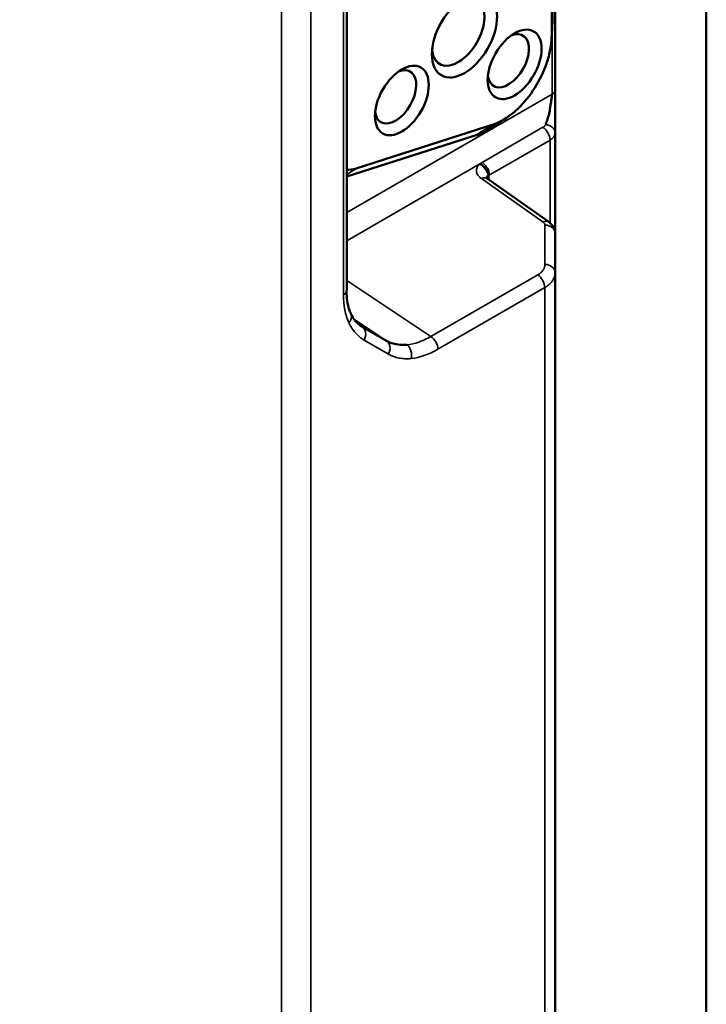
# Model space of a CAD drawing. Header units: millimetres. Extents: x 0 to 14369, y -869 to 2970.
# Tile 583 of 656: x 3853 to 3892, y 1411 to 1467. Entities that reach past the tile are written whole.
import ezdxf

# ---------------------------------------------------------------- set-up
doc = ezdxf.new("R2010")
doc.units = ezdxf.units.MM
doc.header["$LTSCALE"] = 10
doc.layers.add('Sichtbar (ISO)', color=7, linetype='Continuous', lineweight=50)
doc.layers.add('Sichtbar schmal (ISO)', color=7, linetype='Continuous', lineweight=35)

msp = doc.modelspace()

# ---------------------------------------------------------------- linework, layer by layer
at = {"layer": 'Sichtbar (ISO)'}
for p, q in [((3891.842, 1604.842), (3891.842, 1402.84)), ((3883.314, 1505.662), (3883.314, 1462.726)), ((3883.116, 1505.058), (3883.116, 1465.778)), ((3883.156, 1505.12), (3883.156, 1466.652)), ((3871.546, 1492.397), (3871.546, 1451.393)), ((3881.514, 1461.543), (3881.514, 1461.543)), ((3872.08, 1458.285), (3879.986, 1460.82)), ((3878.915, 1460.183), (3871.546, 1457.82)), ((3883.314, 1460.302), (3883.314, 1454.608)), ((3879.556, 1457.662), (3879.555, 1457.881)), ((3882.957, 1455.264), (3879.473, 1457.721)), ((3883.314, 1454.608), (3883.314, 1452.386)), ((3883.314, 1452.386), (3883.314, 1403.599)), ((3883.314, 1451.971), (3883.314, 1451.971)), ((3873.793, 1448.551), (3872.419, 1449.344))]:
    msp.add_line(p, q, dxfattribs=at)
for centre, major_axis in [((3878.195, 1465.792), (1.3, 2.252)), ((3881.023, 1464.159), (-1.075, -1.862)), ((3874.659, 1462.118), (-1.075, -1.862))]:
    msp.add_ellipse(centre, major_axis=major_axis, ratio=0.57735, dxfattribs=at)
for centre, major_axis, ratio, start_param, end_param in [((3877.841, 1465.996), (-1.05, -1.819), 0.57735, 5.610706, 10.097257), ((3880.669, 1464.363), (0.825, 1.429), 0.57735, 2.49813, 6.926648), ((3874.305, 1462.322), (0.825, 1.429), 0.57735, 2.49813, 6.926648), ((3872.538, 1460.893), (-1.472, -2.549), 0.57735, 0.288851, 0.563864), ((3879.949, 1457.666), (-0.503, 0.052), 0.637751, 5.67834, 6.230285), ((3882.603, 1454.762), (0.352, 0.499), 0.575772, 6.272895, 6.28441)]:
    msp.add_ellipse(centre, major_axis=major_axis, ratio=ratio, start_param=start_param, end_param=end_param, dxfattribs=at)
for points, knots in [([(3879.949, 1536.495), (3856.57, 1522.788), (3833.136, 1509.11), (3791.506, 1484.915), (3773.332, 1474.387), (3755.127, 1463.876)], [0, 0, 0, 0, 10.000026, 10.000026, 17.72403, 17.72403, 17.72403, 17.72403]), ([(3883.151, 1466.397), (3883.147, 1466.307), (3883.142, 1466.222), (3883.133, 1466.057), (3883.129, 1465.989), (3883.123, 1465.891), (3883.122, 1465.859), (3883.119, 1465.799), (3883.118, 1465.777), (3883.116, 1465.739), (3883.115, 1465.726), (3883.114, 1465.706), (3883.114, 1465.699), (3883.113, 1465.689), (3883.113, 1465.685), (3883.113, 1465.681), (3883.113, 1465.681), (3883.113, 1465.68), (3883.113, 1465.68), (3883.113, 1465.679), (3883.113, 1465.679), (3883.113, 1465.678), (3883.113, 1465.678), (3883.113, 1465.677), (3883.113, 1465.676), (3883.113, 1465.674), (3883.113, 1465.673), (3883.113, 1465.67), (3883.113, 1465.669), (3883.113, 1465.667)], [0, 0, 0, 0, 0.0377937, 0.0377937, 0.0909673, 0.0909673, 0.1218646, 0.1218646, 0.1374141, 0.1374141, 0.1452722, 0.1452722, 0.1492157, 0.1492157, 0.1511922, 0.1511922, 0.1516699, 0.1516699, 0.1519972, 0.1519972, 0.1522234, 0.1522234, 0.1524585, 0.1524585, 0.1526887, 0.1526887, 0.1530799, 0.1530799, 0.153496, 0.153496, 0.153496, 0.153496]), ([(3879.986, 1460.82), (3880.373, 1460.993), (3880.763, 1461.249), (3881.165, 1461.618), (3881.194, 1461.646), (3881.57, 1462.007), (3881.888, 1462.405), (3882.439, 1463.277), (3882.666, 1463.742), (3882.918, 1464.478), (3882.987, 1464.74), (3883.085, 1465.266), (3883.111, 1465.528), (3883.116, 1465.778)], [-0.6633508, -0.6633508, -0.6633508, -0.6633508, -0.49928, -0.49928, -0.4862028, -0.4862028, -0.331829, -0.331829, -0.1775853, -0.1775853, -0.0908724, -0.0908724, -0.0000056, -0.0000056, -0.0000056, -0.0000056]), ([(3883.094, 1462.112), (3883.094, 1462.112), (3883.1, 1462.152), (3883.11, 1462.235), (3883.122, 1462.336), (3883.13, 1462.407), (3883.134, 1462.443), (3883.136, 1462.465), (3883.137, 1462.475), (3883.138, 1462.481)], [0.555858, 0.555858, 0.555858, 0.555858, 0.5569254, 0.6927702, 0.8387699, 0.9172211, 0.9580468, 0.9788851, 1, 1, 1, 1]), ([(3883.314, 1462.726), (3883.314, 1462.72), (3883.314, 1462.707), (3883.314, 1462.682), (3883.314, 1462.638), (3883.314, 1462.549), (3883.314, 1462.42), (3883.314, 1462.261), (3883.314, 1462.048), (3883.314, 1461.831), (3883.314, 1461.615), (3883.314, 1461.454), (3883.314, 1461.295), (3883.314, 1461.087), (3883.314, 1460.835), (3883.314, 1460.6), (3883.314, 1460.446), (3883.314, 1460.373), (3883.314, 1460.332), (3883.314, 1460.312), (3883.314, 1460.302)], [0, 0, 0, 0, 0.007812, 0.015625, 0.03125, 0.0625, 0.125, 0.1875, 0.25, 0.375, 0.4375, 0.5, 0.5625, 0.625, 0.75, 0.875, 0.9375, 0.96875, 0.984375, 1, 1, 1, 1]), ([(3883.011, 1461.649), (3883.019, 1461.693), (3883.042, 1461.806), (3883.072, 1461.961), (3883.089, 1462.074), (3883.094, 1462.112)], [0, 0, 0, 0, 0.1690009, 0.427237, 0.555858, 0.555858, 0.555858, 0.555858]), ([(3882.771, 1460.755), (3882.774, 1460.762), (3882.777, 1460.77), (3882.78, 1460.778), (3882.783, 1460.786), (3882.785, 1460.794), (3882.788, 1460.801), (3882.794, 1460.817), (3882.8, 1460.833), (3882.805, 1460.849), (3882.816, 1460.88), (3882.827, 1460.913), (3882.838, 1460.946), (3882.86, 1461.009), (3882.881, 1461.076), (3882.903, 1461.145), (3882.924, 1461.21), (3882.945, 1461.278), (3882.965, 1461.349), (3882.974, 1461.383), (3882.983, 1461.418), (3882.992, 1461.453), (3882.994, 1461.463), (3882.997, 1461.474), (3882.999, 1461.484)], [0.0000001, 0.0000001, 0.0000001, 0.0000001, 0.0374238, 0.0374238, 0.0374238, 0.0745736, 0.0745736, 0.0745736, 0.1480851, 0.1480851, 0.1480851, 0.2921711, 0.2921711, 0.2921711, 0.569926, 0.569926, 0.569926, 0.8352275, 0.8352275, 0.8352275, 0.9633921, 0.9633921, 0.9633921, 1, 1, 1, 1]), ([(3883.011, 1461.649), (3883.008, 1461.635), (3883.032, 1461.602), (3883.002, 1461.553), (3883.005, 1461.51), (3882.999, 1461.484)], [0, 0, 0, 0, 0.253392, 0.4973727, 0.9999881, 0.9999881, 0.9999881, 0.9999881]), ([(3878.911, 1460.182), (3879.032, 1460.26), (3879.15, 1460.334), (3879.249, 1460.401), (3879.263, 1460.411), (3879.277, 1460.421), (3879.291, 1460.43), (3879.36, 1460.479), (3879.424, 1460.526), (3879.504, 1460.575), (3879.517, 1460.583), (3879.53, 1460.591), (3879.544, 1460.599), (3879.596, 1460.629), (3879.654, 1460.661), (3879.718, 1460.694), (3879.793, 1460.732), (3879.875, 1460.771), (3879.962, 1460.81), (3879.966, 1460.812), (3879.97, 1460.813), (3879.974, 1460.815), (3879.978, 1460.817), (3879.982, 1460.819), (3879.986, 1460.82)], [0.0017945, 0.0017945, 0.0017945, 0.0017945, 0.3315626, 0.3315626, 0.3315626, 0.3796492, 0.3796492, 0.3796492, 0.6257107, 0.6257107, 0.6257107, 0.6657813, 0.6657813, 0.6657813, 0.8127643, 0.8127643, 0.8127643, 0.9847579, 0.9847579, 0.9847579, 0.9924053, 0.9924053, 0.9924053, 0.9999569, 0.9999569, 0.9999569, 0.9999569]), ([(3878.922, 1460.186), (3879.205, 1460.285), (3879.492, 1460.425), (3879.801, 1460.62), (3879.823, 1460.634), (3879.844, 1460.648)], [0.0021681, 0.0021681, 0.0021681, 0.0021681, 0.1252658, 0.1252658, 0.1344883, 0.1344883, 0.1344883, 0.1344883]), ([(3880.35, 1461.007), (3880.214, 1460.902), (3880.075, 1460.801), (3879.903, 1460.686), (3879.874, 1460.667), (3879.844, 1460.648)], [0.57675085, 0.57675085, 0.57675085, 0.57675085, 0.62860368, 0.62860368, 0.63919938, 0.63919938, 0.63919938, 0.63919938]), ([(3879.391, 1458.239), (3879.389, 1458.241), (3879.388, 1458.243), (3879.386, 1458.245), (3879.364, 1458.277), (3879.341, 1458.308), (3879.317, 1458.337), (3879.292, 1458.367), (3879.267, 1458.395), (3879.239, 1458.421), (3879.212, 1458.446), (3879.184, 1458.47), (3879.155, 1458.49), (3879.141, 1458.5), (3879.126, 1458.51), (3879.111, 1458.518), (3879.097, 1458.527), (3879.082, 1458.534), (3879.067, 1458.541)], [0.4835206, 0.4835206, 0.4835206, 0.4835206, 0.4920822, 0.4920822, 0.4920822, 0.6175999, 0.6175999, 0.6175999, 0.744904, 0.744904, 0.744904, 0.8726153, 0.8726153, 0.8726153, 0.9363941, 0.9363941, 0.9363941, 1, 1, 1, 1]), ([(3879.531, 1457.976), (3879.527, 1457.986), (3879.523, 1457.997), (3879.519, 1458.008), (3879.513, 1458.023), (3879.506, 1458.038), (3879.498, 1458.054), (3879.484, 1458.085), (3879.467, 1458.117), (3879.448, 1458.149), (3879.431, 1458.179), (3879.411, 1458.209), (3879.391, 1458.239)], [0.1300535, 0.1300535, 0.1300535, 0.1300535, 0.174852, 0.174852, 0.174852, 0.2384648, 0.2384648, 0.2384648, 0.3653779, 0.3653779, 0.3653779, 0.4835206, 0.4835206, 0.4835206, 0.4835206]), ([(3879.555, 1457.882), (3879.552, 1457.878), (3879.547, 1457.875), (3879.543, 1457.871), (3879.538, 1457.868), (3879.534, 1457.864), (3879.53, 1457.861), (3879.522, 1457.853), (3879.514, 1457.846), (3879.507, 1457.838), (3879.493, 1457.822), (3879.481, 1457.805), (3879.471, 1457.788), (3879.462, 1457.771), (3879.455, 1457.753), (3879.45, 1457.735)], [0, 0, 0, 0, 0.03125, 0.03125, 0.03125, 0.0625, 0.0625, 0.0625, 0.125, 0.125, 0.125, 0.25, 0.25, 0.25, 0.3732637, 0.3732637, 0.3732637, 0.3732637]), ([(3879.56, 1457.972), (3879.561, 1457.977), (3879.561, 1457.983), (3879.561, 1457.989), (3879.561, 1458.024), (3879.558, 1458.061), (3879.553, 1458.097), (3879.547, 1458.132), (3879.538, 1458.168), (3879.525, 1458.203), (3879.513, 1458.237), (3879.497, 1458.271), (3879.479, 1458.304), (3879.475, 1458.31), (3879.471, 1458.317), (3879.467, 1458.324)], [0.0935911, 0.0935911, 0.0935911, 0.0935911, 0.1135789, 0.1135789, 0.1135789, 0.2402105, 0.2402105, 0.2402105, 0.3668421, 0.3668421, 0.3668421, 0.4934737, 0.4934737, 0.4934737, 0.5193725, 0.5193725, 0.5193725, 0.5193725]), ([(3879.553, 1457.901), (3879.551, 1457.908), (3879.55, 1457.914), (3879.548, 1457.921), (3879.544, 1457.935), (3879.54, 1457.949), (3879.535, 1457.963), (3879.534, 1457.967), (3879.532, 1457.972), (3879.531, 1457.976)], [0.015936, 0.015936, 0.015936, 0.015936, 0.0476703, 0.0476703, 0.0476703, 0.1112301, 0.1112301, 0.1112301, 0.1300535, 0.1300535, 0.1300535, 0.1300535]), ([(3879.429, 1457.748), (3879.429, 1457.748), (3879.429, 1457.748), (3879.43, 1457.748), (3879.431, 1457.746), (3879.435, 1457.742)], [0.033648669, 0.033648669, 0.033648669, 0.033648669, 0.034509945, 0.034509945, 0.043609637, 0.043609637, 0.043609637, 0.043609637]), ([(3882.955, 1455.256), (3883.041, 1455.195), (3883.117, 1455.121), (3883.229, 1454.961), (3883.27, 1454.875), (3883.306, 1454.728), (3883.314, 1454.668), (3883.314, 1454.608)], [0, 0, 0, 0, 0.03194498, 0.03194498, 0.06124266, 0.06124266, 0.07963782, 0.07963782, 0.07963782, 0.07963782]), ([(3871.539, 1451.341), (3871.544, 1450.956), (3871.595, 1450.61), (3871.713, 1450.24), (3871.744, 1450.16), (3871.778, 1450.084)], [0.0070221, 0.0070221, 0.0070221, 0.0070221, 0.1570952, 0.1570952, 0.2011796, 0.2011796, 0.2011796, 0.2011796]), ([(3873.793, 1448.551), (3873.923, 1448.476), (3874.097, 1448.398), (3874.494, 1448.32), (3874.67, 1448.309), (3874.886, 1448.318), (3874.917, 1448.32), (3874.948, 1448.322)], [-0.2006099, -0.2006099, -0.2006099, -0.2006099, -0.0841437, -0.0841437, 0, 0, 0.0136769, 0.0136769, 0.0136769, 0.0136769])]:
    msp.add_open_spline(points, degree=3, knots=knots, dxfattribs=at)
for points in [[(3883.151, 1466.397), (3883.155, 1466.483), (3883.157, 1466.567), (3883.156, 1466.651)], [(3879.553, 1457.892), (3879.554, 1457.895), (3879.553, 1457.898), (3879.553, 1457.901)], [(3879.555, 1457.882), (3879.555, 1457.885), (3879.555, 1457.888), (3879.553, 1457.892)], [(3879.554, 1457.898), (3879.557, 1457.922), (3879.56, 1457.947), (3879.56, 1457.972)], [(3871.778, 1450.084), (3871.924, 1449.762), (3872.143, 1449.514), (3872.373, 1449.372)], [(3872.373, 1449.372), (3872.388, 1449.362), (3872.403, 1449.353), (3872.418, 1449.344)]]:
    msp.add_open_spline(points, degree=3, dxfattribs=at)
at = {"layer": 'Sichtbar schmal (ISO)'}
for p, q in [((3867.873, 1344.097), (3867.873, 1494.96)), ((3869.525, 1494.985), (3869.525, 1344.122)), ((3871.371, 1451.148), (3871.371, 1492.152)), ((3883.116, 1465.778), (3883.156, 1466.652)), ((3883.138, 1462.481), (3883.138, 1466.141)), ((3883.138, 1462.481), (3871.546, 1455.788)), ((3882.784, 1460.753), (3882.771, 1460.755)), ((3878.909, 1460.182), (3878.911, 1460.181)), ((3879.193, 1458.623), (3882.623, 1460.603)), ((3879.556, 1457.883), (3883.021, 1459.885)), ((3883.021, 1455.205), (3883.021, 1459.885)), ((3871.546, 1454.199), (3879.067, 1458.541)), ((3871.546, 1457.933), (3872.08, 1458.285)), ((3879.149, 1457.707), (3882.633, 1455.25)), ((3882.736, 1455.085), (3882.736, 1452.863)), ((3883.057, 1452.77), (3883.057, 1452.777)), ((3876.297, 1448.793), (3871.546, 1451.951)), ((3882.326, 1452.273), (3876.297, 1448.793)), ((3883.057, 1451.805), (3883.057, 1451.807)), ((3882.728, 1451.552), (3876.699, 1448.072)), ((3882.728, 1402.801), (3882.728, 1451.552)), ((3871.956, 1449.772), (3873.793, 1448.551)), ((3872.418, 1449.345), (3872.263, 1449.448)), ((3873.903, 1447.795), (3872.529, 1448.588)), ((3873.917, 1447.819), (3873.917, 1447.819))]:
    msp.add_line(p, q, dxfattribs=at)
for centre, major_axis, ratio, start_param, end_param in [((3882.714, 1462.726), (0.6, 0), 0.57735, 5.497787, 6.283185), ((3882.59, 1460.126), (0.305, -0.528), 0.577351, 0.800031, 2.279022), ((3880.422, 1457.839), (1.739, -0.081), 0.606936, 2.383371, 2.491851), ((3879.119, 1457.218), (0.352, 0.499), 0.575767, 0.001509, 0.819525), ((3882.603, 1454.762), (0.352, 0.499), 0.575772, 0.001224, 0.819596), ((3882.704, 1454.601), (0.61, 0), 0.794556, 0.015595, 1.518186), ((3882.703, 1452.378), (0.611, 0), 0.794556, 0.016489, 1.517292), ((3882.296, 1451.793), (0.305, -0.529), 0.57735, 0.801408, 2.287824), ((3870.933, 1451.393), (0.61, 0), 0.57735, 5.512921, 6.282613), ((3876.517, 1454.393), (-4.099, -5.753), 0.541038, 5.6345, 5.977341), ((3872.095, 1448.829), (0.304, 0.527), 0.816498, 4.725564, 6.23718), ((3873.469, 1448.036), (0.304, 0.527), 0.816497, 4.725509, 6.23723), ((3876.268, 1448.313), (0.305, -0.528), 0.57735, 0.800532, 2.288701), ((3876.964, 1454.326), (2.95, 6.607), 0.536787, 3.439848, 3.778091)]:
    msp.add_ellipse(centre, major_axis=major_axis, ratio=ratio, start_param=start_param, end_param=end_param, dxfattribs=at)
for points in [[(3754.907, 1465.05), (3796.679, 1489.167), (3838.283, 1513.391), (3879.718, 1537.72)], [(3754.739, 1460.814), (3796.556, 1484.957), (3838.205, 1509.207), (3879.686, 1533.564)], [(3882.633, 1455.25), (3882.65, 1455.239), (3882.679, 1455.214), (3882.711, 1455.173), (3882.731, 1455.13), (3882.736, 1455.1), (3882.736, 1455.085)], [(3883.314, 1452.386), (3883.314, 1452.308), (3883.287, 1452.152), (3883.171, 1451.929), (3882.986, 1451.724), (3882.82, 1451.606), (3882.728, 1451.552)], [(3875.186, 1447.545), (3875.206, 1447.612), (3875.223, 1447.755), (3875.18, 1447.987), (3875.088, 1448.196), (3874.998, 1448.289), (3874.948, 1448.322)]]:
    msp.add_open_spline(points, degree=3, dxfattribs=at)
for points, knots in [([(3882.999, 1461.484), (3882.997, 1461.474), (3882.995, 1461.465), (3882.993, 1461.455), (3882.984, 1461.42), (3882.976, 1461.384), (3882.967, 1461.35), (3882.949, 1461.28), (3882.93, 1461.211), (3882.911, 1461.143), (3882.891, 1461.075), (3882.871, 1461.009), (3882.85, 1460.943), (3882.839, 1460.911), (3882.829, 1460.879), (3882.818, 1460.847), (3882.812, 1460.831), (3882.807, 1460.815), (3882.801, 1460.8), (3882.798, 1460.792), (3882.796, 1460.784), (3882.793, 1460.777), (3882.79, 1460.769), (3882.787, 1460.761), (3882.784, 1460.753)], [0, 0, 0, 0, 0.037729, 0.037729, 0.037729, 0.175197, 0.175197, 0.175197, 0.450134, 0.450134, 0.450134, 0.725071, 0.725071, 0.725071, 0.862539, 0.862539, 0.862539, 0.931273, 0.931273, 0.931273, 0.96564, 0.96564, 0.96564, 1, 1, 1, 1]), ([(3882.623, 1460.603), (3882.641, 1460.613), (3882.674, 1460.635), (3882.716, 1460.67), (3882.744, 1460.703), (3882.759, 1460.728), (3882.767, 1460.743), (3882.77, 1460.751), (3882.771, 1460.755)], [0.0000004, 0.0000004, 0.0000004, 0.0000004, 0.25, 0.5, 0.75, 0.875, 0.9375, 0.9999999, 0.9999999, 0.9999999, 0.9999999]), ([(3883.314, 1460.302), (3883.314, 1460.309), (3883.313, 1460.316), (3883.313, 1460.323), (3883.312, 1460.33), (3883.312, 1460.337), (3883.311, 1460.344), (3883.309, 1460.358), (3883.306, 1460.372), (3883.302, 1460.385), (3883.294, 1460.412), (3883.283, 1460.439), (3883.269, 1460.464), (3883.24, 1460.516), (3883.199, 1460.563), (3883.148, 1460.605), (3883.123, 1460.625), (3883.096, 1460.644), (3883.067, 1460.661), (3883.038, 1460.678), (3883.007, 1460.694), (3882.975, 1460.707), (3882.943, 1460.72), (3882.91, 1460.73), (3882.876, 1460.738), (3882.858, 1460.742), (3882.841, 1460.746), (3882.824, 1460.748), (3882.815, 1460.75), (3882.806, 1460.751), (3882.798, 1460.752), (3882.793, 1460.752), (3882.789, 1460.753), (3882.784, 1460.753)], [0, 0, 0, 0, 0.0317599, 0.0317599, 0.0317599, 0.0634924, 0.0634924, 0.0634924, 0.1269849, 0.1269849, 0.1269849, 0.2539697, 0.2539697, 0.2539697, 0.5079394, 0.5079394, 0.5079394, 0.6349243, 0.6349243, 0.6349243, 0.7619092, 0.7619092, 0.7619092, 0.888894, 0.888894, 0.888894, 0.9523865, 0.9523865, 0.9523865, 0.9841327, 0.9841327, 0.9841327, 0.9999971, 0.9999971, 0.9999971, 0.9999971]), ([(3883.021, 1459.885), (3883.067, 1459.911), (3883.15, 1459.97), (3883.242, 1460.072), (3883.291, 1460.165), (3883.31, 1460.243), (3883.314, 1460.282), (3883.314, 1460.302)], [0, 0, 0, 0, 0.25, 0.5, 0.75, 0.875, 1, 1, 1, 1]), ([(3879.067, 1458.541), (3879.058, 1458.533), (3879.04, 1458.517), (3879.007, 1458.485), (3878.957, 1458.427), (3878.903, 1458.339), (3878.869, 1458.232), (3878.865, 1458.122), (3878.89, 1458.013), (3878.945, 1457.906), (3879.016, 1457.82), (3879.087, 1457.754), (3879.128, 1457.722), (3879.149, 1457.707)], [0, 0, 0, 0, 0.03125, 0.0625, 0.125, 0.25, 0.375, 0.5, 0.625, 0.75, 0.875, 0.9375, 1, 1, 1, 1]), ([(3879.467, 1458.324), (3879.452, 1458.349), (3879.435, 1458.374), (3879.418, 1458.398), (3879.396, 1458.428), (3879.372, 1458.456), (3879.348, 1458.484), (3879.324, 1458.511), (3879.299, 1458.536), (3879.274, 1458.56), (3879.261, 1458.572), (3879.247, 1458.583), (3879.234, 1458.593), (3879.221, 1458.604), (3879.207, 1458.614), (3879.193, 1458.623)], [0.5193725, 0.5193725, 0.5193725, 0.5193725, 0.6201052, 0.6201052, 0.6201052, 0.7467368, 0.7467368, 0.7467368, 0.8733684, 0.8733684, 0.8733684, 0.9366842, 0.9366842, 0.9366842, 1, 1, 1, 1]), ([(3882.736, 1452.863), (3882.735, 1452.806), (3882.726, 1452.75), (3882.708, 1452.696), (3882.69, 1452.642), (3882.664, 1452.59), (3882.629, 1452.54), (3882.595, 1452.491), (3882.552, 1452.443), (3882.501, 1452.398), (3882.45, 1452.354), (3882.392, 1452.312), (3882.326, 1452.273)], [0, 0, 0, 0, 0.25, 0.25, 0.25, 0.5, 0.5, 0.5, 0.75, 0.75, 0.75, 1, 1, 1, 1]), ([(3871.778, 1450.084), (3871.8, 1450.036), (3871.822, 1449.921), (3871.791, 1449.736), (3871.719, 1449.625), (3871.671, 1449.574)], [0.2649589, 0.2649589, 0.2649589, 0.2649589, 0.5, 0.75, 1, 1, 1, 1]), ([(3872.529, 1448.588), (3872.437, 1448.641), (3872.35, 1448.702), (3872.268, 1448.77), (3872.186, 1448.838), (3872.109, 1448.914), (3872.037, 1448.996), (3871.965, 1449.079), (3871.899, 1449.168), (3871.838, 1449.265), (3871.777, 1449.361), (3871.721, 1449.465), (3871.671, 1449.574)], [0, 0, 0, 0, 0.25, 0.25, 0.25, 0.5, 0.5, 0.5, 0.75, 0.75, 0.75, 1, 1, 1, 1]), ([(3874.948, 1448.322), (3875.161, 1448.343), (3875.606, 1448.445), (3876.067, 1448.659), (3876.297, 1448.793)], [0, 0, 0, 0, 0.5, 1, 1, 1, 1]), ([(3875.186, 1447.545), (3875.066, 1447.534), (3874.949, 1447.53), (3874.835, 1447.535), (3874.72, 1447.539), (3874.61, 1447.552), (3874.502, 1447.573), (3874.395, 1447.594), (3874.291, 1447.623), (3874.191, 1447.66), (3874.091, 1447.697), (3873.995, 1447.742), (3873.903, 1447.795)], [0, 0, 0, 0, 0.25, 0.25, 0.25, 0.5, 0.5, 0.5, 0.75, 0.75, 0.75, 0.9999997, 0.9999997, 0.9999997, 0.9999997])]:
    msp.add_open_spline(points, degree=3, knots=knots, dxfattribs=at)

doc.saveas('drawing.dxf')
